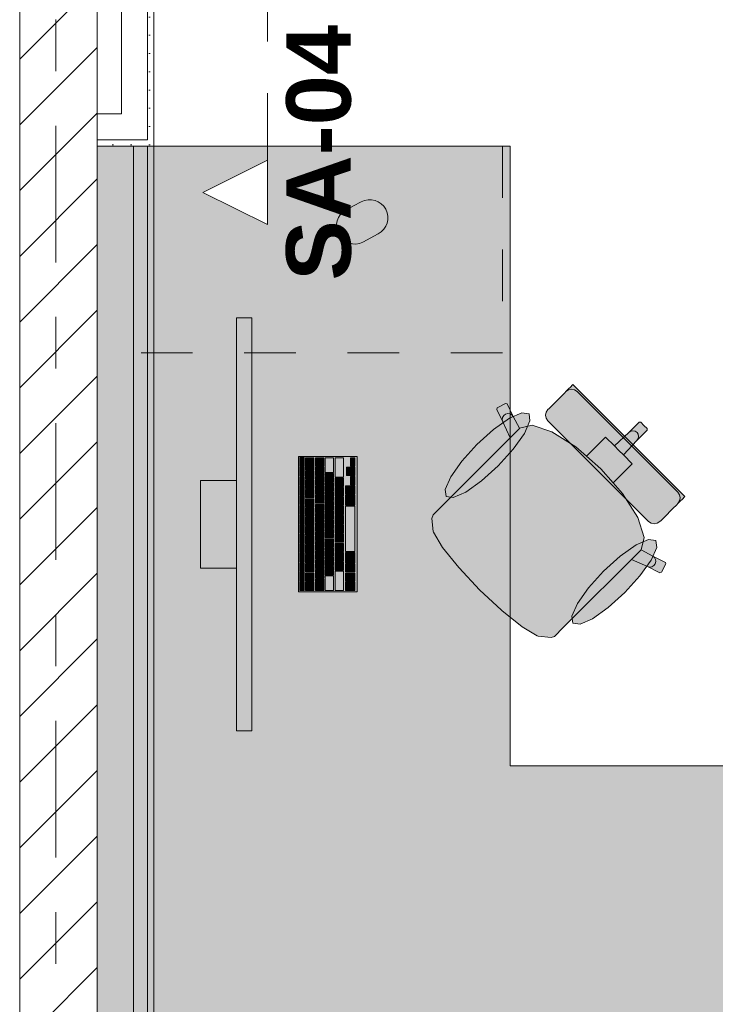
# Model space of a CAD drawing. Header units: metres. Extents: x -3.6 to 84.5, y -11 to 16.8.
# Tile 305 of 389: x 43.7 to 45, y 11 to 12.9. Entities that reach past the tile are written whole.
import ezdxf

# ---------------------------------------------------------------- set-up
doc = ezdxf.new("R2010")
doc.units = ezdxf.units.M
doc.header["$MEASUREMENT"] = 0
for name, pattern in [('Schnittlinie', [0.3, 0.15, -0.075, 0, -0.075]), ('Strichlinie doppelt', [0.546806, 0.264583, -0.105833, 0.070556, -0.105833]), ('Strichlinie eng', [0.115, 0.075, -0.04]), ('Wipeout_Contour', [1, 0, -1])]:
    doc.linetypes.add(name, pattern=pattern)
for name, color, linetype in [('203 - Marker.Schnitt - Ausbaudetail SA', 7, 'Continuous'), ('451 - Universal.Achsen Raster', 7, 'Continuous'), ('605 - Struktur.Wand Innen', 7, 'Continuous'), ('701 - Einrichtung.Möbel', 7, 'Continuous'), ('Neubau_606 - Struktur.Wand Innen Ausbau', 7, 'Continuous'), ('Neubau_653 - Abdeckung.TB Verkofferung', 7, 'Continuous')]:
    doc.layers.add(name, color=color, linetype=linetype)
doc.styles.add('ERSTELLTER_STIL_1', font='txt')
pattern_1 = [(45, (0, 0), (-0.01767767, 0.01767767), [0, -0.025])]

msp = doc.modelspace()

# ---------------------------------------------------------------- hatches: boundary and pattern name
at = {"layer": '701 - Einrichtung.Möbel', "linetype": 'Continuous', "lineweight": 0, "true_color": 0x3a3a3a}
for points in [[(43.81, 10.69), (46.01, 10.69), (46.01, 11.49), (44.61, 11.49), (44.61, 12.69), (43.81, 12.69)], [(44.3066, 12.5741), (44.2916, 12.5661, 0.994302), (44.3245, 12.5043), (44.3545, 12.5203, 1), (44.3216, 12.5821)], [(44.1099, 11.5578), (44.1099, 12.3578), (44.0799, 12.3578), (44.0799, 11.5578)], [(44.683, 12.1582), (44.7806, 12.0606), (44.8398, 12.1197), (44.7313, 12.2282), (44.726, 12.2229), (44.7236, 12.2205), (44.7181, 12.215), (44.7156, 12.2125), (44.7085, 12.2054), (44.6911, 12.188), (44.6853, 12.1822), (44.6829, 12.1798), (44.6796, 12.1749), (44.6785, 12.169), (44.6797, 12.1632)], [(44.497, 12.0123), (44.4775, 11.9928), (44.4608, 11.9761), (44.4585, 11.9691), (44.4608, 11.9439), (44.4614, 11.9424), (44.4792, 11.913), (44.5107, 11.8739), (44.5112, 11.8733), (44.5509, 11.8309), (44.8691, 12.1491), (44.8629, 12.1553), (44.8597, 12.1552), (44.8398, 12.1353), (44.812, 12.1093), (44.7949, 12.1265), (44.7787, 12.1104), (44.7579, 12.0895), (44.7374, 12.1074), (44.6906, 12.137), (44.6523, 12.1497), (44.6284, 12.1436), (44.6161, 12.1663), (44.604, 12.1907), (44.6011, 12.1916), (44.5849, 12.1831), (44.5839, 12.1801), (44.5959, 12.1558), (44.6097, 12.1251)], [(44.5456, 12.1122), (44.5164, 12.0799), (44.4948, 12.0494), (44.4841, 12.0252), (44.4859, 12.0112), (44.4999, 12.0094), (44.5241, 12.0201), (44.5546, 12.0417), (44.5869, 12.0709), (44.6161, 12.1032), (44.6377, 12.1338), (44.6484, 12.1579), (44.6466, 12.1719), (44.6326, 12.1737), (44.6085, 12.163), (44.5779, 12.1414)], [(44.7323, 11.7769), (44.8451, 11.8897), (44.8758, 11.8759), (44.9001, 11.8639), (44.9031, 11.8649), (44.9116, 11.881), (44.9107, 11.884), (44.8863, 11.896), (44.8636, 11.9084), (44.8697, 11.9323), (44.857, 11.9706), (44.8274, 12.0174), (44.8095, 12.0378), (44.8304, 12.0587), (44.8465, 12.0749), (44.8294, 12.092), (44.8553, 12.1198), (44.8752, 12.1397), (44.8753, 12.1429), (44.8691, 12.1491), (44.5509, 11.8309), (44.5933, 11.7911), (44.5939, 11.7907), (44.633, 11.7592), (44.6624, 11.7414), (44.664, 11.7408), (44.6891, 11.7384), (44.6961, 11.7407), (44.7128, 11.7575)], [(44.8782, 11.963), (44.8832, 11.9596), (44.889, 11.9585), (44.8949, 11.9596), (44.8998, 11.9629), (44.9023, 11.9653), (44.908, 11.9711), (44.9254, 11.9885), (44.9326, 11.9956), (44.935, 11.9981), (44.9405, 12.0036), (44.9429, 12.006), (44.9482, 12.0113), (44.8398, 12.1197), (44.7806, 12.0606)], [(44.3139, 11.8268), (44.3139, 12.0888), (44.1999, 12.0888), (44.1999, 11.8268)], [(44.2109, 12.0783), (44.2109, 12.0866), (44.2107, 12.0868), (44.2031, 12.0868), (44.2029, 12.0866), (44.2029, 12.07), (44.2031, 12.0698), (44.2107, 12.0698), (44.2109, 12.07)], [(44.2299, 12.0748), (44.2299, 12.0861), (44.2297, 12.0863), (44.2141, 12.0863), (44.2139, 12.0861), (44.2139, 12.0635), (44.2141, 12.0633), (44.2297, 12.0633), (44.2299, 12.0635)], [(44.2489, 12.0783), (44.2489, 12.0861), (44.2487, 12.0863), (44.2331, 12.0863), (44.2329, 12.0861), (44.2329, 12.0705), (44.2331, 12.0703), (44.2487, 12.0703), (44.2489, 12.0705)], [(44.2679, 12.0721), (44.2679, 12.0861), (44.2677, 12.0863), (44.2521, 12.0863), (44.2519, 12.0861), (44.2519, 12.058), (44.2521, 12.0578), (44.2677, 12.0578), (44.2679, 12.058)], [(44.2869, 12.0676), (44.2869, 12.0861), (44.2867, 12.0863), (44.2711, 12.0863), (44.2709, 12.0861), (44.2709, 12.049), (44.2711, 12.0488), (44.2867, 12.0488), (44.2869, 12.049)], [(44.3089, 12.0783), (44.3089, 12.0861), (44.3087, 12.0863), (44.3011, 12.0863), (44.3009, 12.0861), (44.3009, 12.0705), (44.3011, 12.0703), (44.3087, 12.0703), (44.3089, 12.0705)], [(44.2109, 12.0598), (44.2109, 12.0681), (44.2107, 12.0683), (44.2031, 12.0683), (44.2029, 12.0681), (44.2029, 12.0515), (44.2031, 12.0513), (44.2107, 12.0513), (44.2109, 12.0515)], [(44.2299, 12.0533), (44.2299, 12.0611), (44.2297, 12.0613), (44.2141, 12.0613), (44.2139, 12.0611), (44.2139, 12.0455), (44.2141, 12.0453), (44.2297, 12.0453), (44.2299, 12.0455)], [(44.2489, 12.0603), (44.2489, 12.0681), (44.2487, 12.0683), (44.2331, 12.0683), (44.2329, 12.0681), (44.2329, 12.0525), (44.2331, 12.0523), (44.2487, 12.0523), (44.2489, 12.0525)], [(44.2679, 12.0478), (44.2679, 12.0556), (44.2677, 12.0558), (44.2521, 12.0558), (44.2519, 12.0556), (44.2519, 12.04), (44.2521, 12.0398), (44.2677, 12.0398), (44.2679, 12.04)], [(44.3009, 12.0603), (44.3009, 12.0681), (44.3007, 12.0683), (44.2931, 12.0683), (44.2929, 12.0681), (44.2929, 12.0525), (44.2931, 12.0523), (44.3007, 12.0523), (44.3009, 12.0525)], [(44.3089, 12.0603), (44.3089, 12.0681), (44.3087, 12.0683), (44.3011, 12.0683), (44.3009, 12.0681), (44.3009, 12.0525), (44.3011, 12.0523), (44.3087, 12.0523), (44.3089, 12.0525)], [(44.0799, 12.0428), (44.0099, 12.0428), (44.0099, 11.8728), (44.0799, 11.8728)], [(44.2109, 12.0413), (44.2109, 12.0496), (44.2107, 12.0498), (44.2031, 12.0498), (44.2029, 12.0496), (44.2029, 12.033), (44.2031, 12.0328), (44.2107, 12.0328), (44.2109, 12.033)], [(44.2299, 12.0353), (44.2299, 12.0431), (44.2297, 12.0433), (44.2141, 12.0433), (44.2139, 12.0431), (44.2139, 12.0275), (44.2141, 12.0273), (44.2297, 12.0273), (44.2299, 12.0275)], [(44.2489, 12.0423), (44.2489, 12.0501), (44.2487, 12.0503), (44.2331, 12.0503), (44.2329, 12.0501), (44.2329, 12.0345), (44.2331, 12.0343), (44.2487, 12.0343), (44.2489, 12.0345)], [(44.2489, 12.0243), (44.2489, 12.0321), (44.2487, 12.0323), (44.2331, 12.0323), (44.2329, 12.0321), (44.2329, 12.0165), (44.2331, 12.0163), (44.2487, 12.0163), (44.2489, 12.0165)], [(44.2679, 12.0298), (44.2679, 12.0376), (44.2677, 12.0378), (44.2521, 12.0378), (44.2519, 12.0376), (44.2519, 12.022), (44.2521, 12.0218), (44.2677, 12.0218), (44.2679, 12.022)], [(44.2869, 12.0388), (44.2869, 12.0466), (44.2867, 12.0468), (44.2711, 12.0468), (44.2709, 12.0466), (44.2709, 12.031), (44.2711, 12.0308), (44.2867, 12.0308), (44.2869, 12.031)], [(44.3089, 12.0243), (44.3089, 12.0321), (44.3087, 12.0323), (44.2911, 12.0323), (44.2909, 12.0321), (44.2909, 12.0165), (44.2911, 12.0163), (44.3087, 12.0163), (44.3089, 12.0165)], [(44.3089, 12.0423), (44.3089, 12.0501), (44.3087, 12.0503), (44.3011, 12.0503), (44.3009, 12.0501), (44.3009, 12.0345), (44.3011, 12.0343), (44.3087, 12.0343), (44.3089, 12.0345)], [(44.2109, 12.0228), (44.2109, 12.0311), (44.2107, 12.0313), (44.2031, 12.0313), (44.2029, 12.0311), (44.2029, 12.0145), (44.2031, 12.0143), (44.2107, 12.0143), (44.2109, 12.0145)], [(44.2109, 12.0043), (44.2109, 12.0126), (44.2107, 12.0128), (44.2031, 12.0128), (44.2029, 12.0126), (44.2029, 11.996), (44.2031, 11.9958), (44.2107, 11.9958), (44.2109, 11.996)], [(44.2299, 12.0173), (44.2299, 12.0251), (44.2297, 12.0253), (44.2141, 12.0253), (44.2139, 12.0251), (44.2139, 12.0095), (44.2141, 12.0093), (44.2297, 12.0093), (44.2299, 12.0095)], [(44.2489, 12.0063), (44.2489, 12.0141), (44.2487, 12.0143), (44.2331, 12.0143), (44.2329, 12.0141), (44.2329, 11.9985), (44.2331, 11.9983), (44.2487, 11.9983), (44.2489, 11.9985)], [(44.2679, 12.0118), (44.2679, 12.0196), (44.2677, 12.0198), (44.2521, 12.0198), (44.2519, 12.0196), (44.2519, 12.004), (44.2521, 12.0038), (44.2677, 12.0038), (44.2679, 12.004)], [(44.2869, 12.0208), (44.2869, 12.0286), (44.2867, 12.0288), (44.2711, 12.0288), (44.2709, 12.0286), (44.2709, 12.013), (44.2711, 12.0128), (44.2867, 12.0128), (44.2869, 12.013)], [(44.3089, 12.0046), (44.3089, 12.0141), (44.3087, 12.0143), (44.2911, 12.0143), (44.2909, 12.0141), (44.2909, 11.995), (44.2911, 11.9948), (44.3087, 11.9948), (44.3089, 11.995)], [(44.2109, 11.9858), (44.2109, 11.9941), (44.2107, 11.9943), (44.2031, 11.9943), (44.2029, 11.9941), (44.2029, 11.9775), (44.2031, 11.9773), (44.2107, 11.9773), (44.2109, 11.9775)], [(44.2299, 11.9993), (44.2299, 12.0071), (44.2297, 12.0073), (44.2141, 12.0073), (44.2139, 12.0071), (44.2139, 11.9915), (44.2141, 11.9913), (44.2297, 11.9913), (44.2299, 11.9915)], [(44.2489, 11.9883), (44.2489, 11.9961), (44.2487, 11.9963), (44.2331, 11.9963), (44.2329, 11.9961), (44.2329, 11.9805), (44.2331, 11.9803), (44.2487, 11.9803), (44.2489, 11.9805)], [(44.2679, 11.9938), (44.2679, 12.0016), (44.2677, 12.0018), (44.2521, 12.0018), (44.2519, 12.0016), (44.2519, 11.986), (44.2521, 11.9858), (44.2677, 11.9858), (44.2679, 11.986)], [(44.2869, 12.0028), (44.2869, 12.0106), (44.2867, 12.0108), (44.2711, 12.0108), (44.2709, 12.0106), (44.2709, 11.995), (44.2711, 11.9948), (44.2867, 11.9948), (44.2869, 11.995)], [(44.2109, 11.9673), (44.2109, 11.9756), (44.2107, 11.9758), (44.2031, 11.9758), (44.2029, 11.9756), (44.2029, 11.959), (44.2031, 11.9588), (44.2107, 11.9588), (44.2109, 11.959)], [(44.2299, 11.9813), (44.2299, 11.9891), (44.2297, 11.9893), (44.2141, 11.9893), (44.2139, 11.9891), (44.2139, 11.9735), (44.2141, 11.9733), (44.2297, 11.9733), (44.2299, 11.9735)], [(44.2489, 11.9703), (44.2489, 11.9781), (44.2487, 11.9783), (44.2331, 11.9783), (44.2329, 11.9781), (44.2329, 11.9625), (44.2331, 11.9623), (44.2487, 11.9623), (44.2489, 11.9625)], [(44.2679, 11.9758), (44.2679, 11.9836), (44.2677, 11.9838), (44.2521, 11.9838), (44.2519, 11.9836), (44.2519, 11.968), (44.2521, 11.9678), (44.2677, 11.9678), (44.2679, 11.968)], [(44.2869, 11.9848), (44.2869, 11.9926), (44.2867, 11.9928), (44.2711, 11.9928), (44.2709, 11.9926), (44.2709, 11.977), (44.2711, 11.9768), (44.2867, 11.9768), (44.2869, 11.977)], [(44.2869, 11.9668), (44.2869, 11.9746), (44.2867, 11.9748), (44.2711, 11.9748), (44.2709, 11.9746), (44.2709, 11.959), (44.2711, 11.9588), (44.2867, 11.9588), (44.2869, 11.959)], [(44.3089, 11.9488), (44.3089, 11.9926), (44.3087, 11.9928), (44.2911, 11.9928), (44.2909, 11.9926), (44.2909, 11.905), (44.2911, 11.9048), (44.3087, 11.9048), (44.3089, 11.905)], [(44.2109, 11.9488), (44.2109, 11.9571), (44.2107, 11.9573), (44.2031, 11.9573), (44.2029, 11.9571), (44.2029, 11.9405), (44.2031, 11.9403), (44.2107, 11.9403), (44.2109, 11.9405)], [(44.2299, 11.9633), (44.2299, 11.9711), (44.2297, 11.9713), (44.2141, 11.9713), (44.2139, 11.9711), (44.2139, 11.9555), (44.2141, 11.9553), (44.2297, 11.9553), (44.2299, 11.9555)], [(44.2489, 11.9523), (44.2489, 11.9601), (44.2487, 11.9603), (44.2331, 11.9603), (44.2329, 11.9601), (44.2329, 11.9445), (44.2331, 11.9443), (44.2487, 11.9443), (44.2489, 11.9445)], [(44.2679, 11.9578), (44.2679, 11.9656), (44.2677, 11.9658), (44.2521, 11.9658), (44.2519, 11.9656), (44.2519, 11.95), (44.2521, 11.9498), (44.2677, 11.9498), (44.2679, 11.95)], [(44.2869, 11.9488), (44.2869, 11.9566), (44.2867, 11.9568), (44.2711, 11.9568), (44.2709, 11.9566), (44.2709, 11.941), (44.2711, 11.9408), (44.2867, 11.9408), (44.2869, 11.941)], [(44.2109, 11.9303), (44.2109, 11.9386), (44.2107, 11.9388), (44.2031, 11.9388), (44.2029, 11.9386), (44.2029, 11.922), (44.2031, 11.9218), (44.2107, 11.9218), (44.2109, 11.922)], [(44.2299, 11.9453), (44.2299, 11.9531), (44.2297, 11.9533), (44.2141, 11.9533), (44.2139, 11.9531), (44.2139, 11.9375), (44.2141, 11.9373), (44.2297, 11.9373), (44.2299, 11.9375)], [(44.2489, 11.9343), (44.2489, 11.9421), (44.2487, 11.9423), (44.2331, 11.9423), (44.2329, 11.9421), (44.2329, 11.9265), (44.2331, 11.9263), (44.2487, 11.9263), (44.2489, 11.9265)], [(44.2679, 11.9398), (44.2679, 11.9476), (44.2677, 11.9478), (44.2521, 11.9478), (44.2519, 11.9476), (44.2519, 11.932), (44.2521, 11.9318), (44.2677, 11.9318), (44.2679, 11.932)], [(44.2869, 11.9308), (44.2869, 11.9386), (44.2867, 11.9388), (44.2711, 11.9388), (44.2709, 11.9386), (44.2709, 11.923), (44.2711, 11.9228), (44.2867, 11.9228), (44.2869, 11.923)], [(44.2109, 11.9118), (44.2109, 11.9201), (44.2107, 11.9203), (44.2031, 11.9203), (44.2029, 11.9201), (44.2029, 11.9035), (44.2031, 11.9033), (44.2107, 11.9033), (44.2109, 11.9035)], [(44.2299, 11.9273), (44.2299, 11.9351), (44.2297, 11.9353), (44.2141, 11.9353), (44.2139, 11.9351), (44.2139, 11.9195), (44.2141, 11.9193), (44.2297, 11.9193), (44.2299, 11.9195)], [(44.2489, 11.9163), (44.2489, 11.9241), (44.2487, 11.9243), (44.2331, 11.9243), (44.2329, 11.9241), (44.2329, 11.9085), (44.2331, 11.9083), (44.2487, 11.9083), (44.2489, 11.9085)], [(44.2679, 11.9218), (44.2679, 11.9296), (44.2677, 11.9298), (44.2521, 11.9298), (44.2519, 11.9296), (44.2519, 11.914), (44.2521, 11.9138), (44.2677, 11.9138), (44.2679, 11.914)], [(44.2869, 11.9128), (44.2869, 11.9206), (44.2867, 11.9208), (44.2711, 11.9208), (44.2709, 11.9206), (44.2709, 11.905), (44.2711, 11.9048), (44.2867, 11.9048), (44.2869, 11.905)], [(44.8323, 11.8256), (44.8614, 11.8579), (44.883, 11.8885), (44.8938, 11.9126), (44.892, 11.9266), (44.8779, 11.9284), (44.8538, 11.9177), (44.8233, 11.8961), (44.7909, 11.8669), (44.7618, 11.8346), (44.7402, 11.804), (44.7294, 11.7799), (44.7312, 11.7659), (44.7453, 11.7641), (44.7694, 11.7748), (44.7999, 11.7964)], [(44.2109, 11.8933), (44.2109, 11.9016), (44.2107, 11.9018), (44.2031, 11.9018), (44.2029, 11.9016), (44.2029, 11.885), (44.2031, 11.8848), (44.2107, 11.8848), (44.2109, 11.885)], [(44.2299, 11.9093), (44.2299, 11.9171), (44.2297, 11.9173), (44.2141, 11.9173), (44.2139, 11.9171), (44.2139, 11.9015), (44.2141, 11.9013), (44.2297, 11.9013), (44.2299, 11.9015)], [(44.2299, 11.8913), (44.2299, 11.8991), (44.2297, 11.8993), (44.2141, 11.8993), (44.2139, 11.8991), (44.2139, 11.8835), (44.2141, 11.8833), (44.2297, 11.8833), (44.2299, 11.8835)], [(44.2489, 11.8983), (44.2489, 11.9061), (44.2487, 11.9063), (44.2331, 11.9063), (44.2329, 11.9061), (44.2329, 11.8905), (44.2331, 11.8903), (44.2487, 11.8903), (44.2489, 11.8905)], [(44.2679, 11.9038), (44.2679, 11.9116), (44.2677, 11.9118), (44.2521, 11.9118), (44.2519, 11.9116), (44.2519, 11.896), (44.2521, 11.8958), (44.2677, 11.8958), (44.2679, 11.896)], [(44.2869, 11.8948), (44.2869, 11.9026), (44.2867, 11.9028), (44.2711, 11.9028), (44.2709, 11.9026), (44.2709, 11.887), (44.2711, 11.8868), (44.2867, 11.8868), (44.2869, 11.887)], [(44.3089, 11.8931), (44.3089, 11.9026), (44.3087, 11.9028), (44.2911, 11.9028), (44.2909, 11.9026), (44.2909, 11.8835), (44.2911, 11.8833), (44.3087, 11.8833), (44.3089, 11.8835)], [(44.2109, 11.8748), (44.2109, 11.8831), (44.2107, 11.8833), (44.2031, 11.8833), (44.2029, 11.8831), (44.2029, 11.8665), (44.2031, 11.8663), (44.2107, 11.8663), (44.2109, 11.8665)], [(44.2299, 11.8733), (44.2299, 11.8811), (44.2297, 11.8813), (44.2141, 11.8813), (44.2139, 11.8811), (44.2139, 11.8655), (44.2141, 11.8653), (44.2297, 11.8653), (44.2299, 11.8655)], [(44.2489, 11.8803), (44.2489, 11.8881), (44.2487, 11.8883), (44.2331, 11.8883), (44.2329, 11.8881), (44.2329, 11.8725), (44.2331, 11.8723), (44.2487, 11.8723), (44.2489, 11.8725)], [(44.2679, 11.8858), (44.2679, 11.8936), (44.2677, 11.8938), (44.2521, 11.8938), (44.2519, 11.8936), (44.2519, 11.878), (44.2521, 11.8778), (44.2677, 11.8778), (44.2679, 11.878)], [(44.2869, 11.8768), (44.2869, 11.8846), (44.2867, 11.8848), (44.2711, 11.8848), (44.2709, 11.8846), (44.2709, 11.869), (44.2711, 11.8688), (44.2867, 11.8688), (44.2869, 11.869)], [(44.3089, 11.8733), (44.3089, 11.8811), (44.3087, 11.8813), (44.2911, 11.8813), (44.2909, 11.8811), (44.2909, 11.8655), (44.2911, 11.8653), (44.3087, 11.8653), (44.3089, 11.8655)], [(44.2109, 11.8563), (44.2109, 11.8646), (44.2107, 11.8648), (44.2031, 11.8648), (44.2029, 11.8646), (44.2029, 11.848), (44.2031, 11.8478), (44.2107, 11.8478), (44.2109, 11.848)], [(44.2299, 11.8553), (44.2299, 11.8631), (44.2297, 11.8633), (44.2141, 11.8633), (44.2139, 11.8631), (44.2139, 11.8475), (44.2141, 11.8473), (44.2297, 11.8473), (44.2299, 11.8475)], [(44.2489, 11.8623), (44.2489, 11.8701), (44.2487, 11.8703), (44.2331, 11.8703), (44.2329, 11.8701), (44.2329, 11.8545), (44.2331, 11.8543), (44.2487, 11.8543), (44.2489, 11.8545)], [(44.2679, 11.8678), (44.2679, 11.8756), (44.2677, 11.8758), (44.2521, 11.8758), (44.2519, 11.8756), (44.2519, 11.86), (44.2521, 11.8598), (44.2677, 11.8598), (44.2679, 11.86)], [(44.2869, 11.8481), (44.2869, 11.8666), (44.2867, 11.8668), (44.2711, 11.8668), (44.2709, 11.8666), (44.2709, 11.8295), (44.2711, 11.8293), (44.2867, 11.8293), (44.2869, 11.8295)], [(44.3089, 11.8553), (44.3089, 11.8631), (44.3087, 11.8633), (44.2911, 11.8633), (44.2909, 11.8631), (44.2909, 11.8475), (44.2911, 11.8473), (44.3087, 11.8473), (44.3089, 11.8475)], [(44.2109, 11.8378), (44.2109, 11.8461), (44.2107, 11.8463), (44.2031, 11.8463), (44.2029, 11.8461), (44.2029, 11.8295), (44.2031, 11.8293), (44.2107, 11.8293), (44.2109, 11.8295)], [(44.2299, 11.8373), (44.2299, 11.8451), (44.2297, 11.8453), (44.2141, 11.8453), (44.2139, 11.8451), (44.2139, 11.8295), (44.2141, 11.8293), (44.2297, 11.8293), (44.2299, 11.8295)], [(44.2489, 11.8408), (44.2489, 11.8521), (44.2487, 11.8523), (44.2331, 11.8523), (44.2329, 11.8521), (44.2329, 11.8295), (44.2331, 11.8293), (44.2487, 11.8293), (44.2489, 11.8295)], [(44.2679, 11.8436), (44.2679, 11.8576), (44.2677, 11.8578), (44.2521, 11.8578), (44.2519, 11.8576), (44.2519, 11.8295), (44.2521, 11.8293), (44.2677, 11.8293), (44.2679, 11.8295)], [(44.3089, 11.8373), (44.3089, 11.8451), (44.3087, 11.8453), (44.2911, 11.8453), (44.2909, 11.8451), (44.2909, 11.8295), (44.2911, 11.8293), (44.3087, 11.8293), (44.3089, 11.8295)]]:
    msp.add_hatch(color=250, dxfattribs=at).paths.add_polyline_path(points)
at = {"layer": 'Neubau_606 - Struktur.Wand Innen Ausbau', "linetype": 'Continuous', "lineweight": 0, "true_color": 0x000000}
h = msp.add_hatch(dxfattribs=at)
h.set_pattern_fill('Gips_0001', color=18, style=0, pattern_type=2)
h.set_pattern_definition(pattern_1)
h.paths.add_polyline_path([(43.92, 12.7025), (43.92, 13.445), (43.9075, 13.445), (43.9075, 12.7025)])
h = msp.add_hatch(dxfattribs=at)
h.set_pattern_fill('Gips_0001', color=18, style=0, pattern_type=2)
h.set_pattern_definition(pattern_1)
h.paths.add_polyline_path([(43.9075, 12.69), (43.92, 12.69), (43.9075, 12.7025)])
h = msp.add_hatch(dxfattribs=at)
h.set_pattern_fill('Gips_0001', color=18, style=0, pattern_type=2)
h.set_pattern_definition(pattern_1)
h.paths.add_polyline_path([(43.9075, 12.7025), (43.92, 12.69), (43.92, 12.7025)])
at = {"layer": 'Neubau_653 - Abdeckung.TB Verkofferung', "linetype": 'Continuous', "lineweight": 0, "true_color": 0x000000}
h = msp.add_hatch(dxfattribs=at)
h.set_pattern_fill('Gips_0001', color=18, style=0, pattern_type=2)
h.set_pattern_definition(pattern_1)
h.paths.add_polyline_path([(43.92, 8.6495), (43.92, 12.69), (43.9075, 12.69), (43.9075, 8.6495)])

# ---------------------------------------------------------------- linework, layer by layer
at = {"layer": '203 - Marker.Schnitt - Ausbaudetail SA', "color": 7, "linetype": 'Schnittlinie', "lineweight": 13}
msp.add_line((44.1397, 14.1425), (44.1397, 12.663), dxfattribs=at)
at = {"layer": '701 - Einrichtung.Möbel', "color": 7, "linetype": 'Strichlinie eng', "lineweight": 5, "true_color": 0xebebeb}
for p, q in [((44.595, 12.69), (44.595, 12.29)), ((44.595, 12.29), (43.81, 12.29))]:
    msp.add_line(p, q, dxfattribs=at)
at = {"layer": '701 - Einrichtung.Möbel', "color": 7, "linetype": 'Continuous', "lineweight": 5, "true_color": 0xebebeb}
for p, q in [((44.7236, 12.2205), (44.726, 12.2229)), ((44.726, 12.2229), (44.7313, 12.2282)), ((44.7313, 12.2282), (44.8398, 12.1197)), ((44.6911, 12.188), (44.7085, 12.2054)), ((44.7085, 12.2054), (44.7156, 12.2125)), ((44.7156, 12.2125), (44.7181, 12.215)), ((44.7181, 12.215), (44.7236, 12.2205)), ((44.7231, 12.2183), (44.7181, 12.215)), ((44.7289, 12.2194), (44.7231, 12.2183)), ((44.7347, 12.2182), (44.7289, 12.2194)), ((44.7397, 12.2149), (44.7347, 12.2182)), ((44.8373, 12.1173), (44.7397, 12.2149)), ((44.5849, 12.1831), (44.6011, 12.1916)), ((44.6011, 12.1916), (44.604, 12.1907)), ((44.604, 12.1907), (44.6161, 12.1663)), ((44.6853, 12.1822), (44.6911, 12.188)), ((44.5839, 12.1801), (44.5849, 12.1831)), ((44.5959, 12.1558), (44.5839, 12.1801)), ((44.5954, 12.1643), (44.5976, 12.1681)), ((44.5976, 12.1681), (44.6011, 12.1709)), ((44.6011, 12.1709), (44.6053, 12.1722)), ((44.6053, 12.1722), (44.6097, 12.1718)), ((44.6097, 12.1718), (44.6134, 12.1697)), ((44.6134, 12.1697), (44.6161, 12.1663)), ((44.6161, 12.1663), (44.6284, 12.1436)), ((44.6785, 12.169), (44.6796, 12.1749)), ((44.6797, 12.1632), (44.6785, 12.169)), ((44.6796, 12.1749), (44.6829, 12.1798)), ((44.6829, 12.1798), (44.6853, 12.1822)), ((44.5948, 12.16), (44.5954, 12.1643)), ((44.5959, 12.1558), (44.5948, 12.16)), ((44.6097, 12.1251), (44.5959, 12.1558)), ((44.6284, 12.1436), (44.6523, 12.1497)), ((44.6523, 12.1497), (44.6906, 12.137)), ((44.683, 12.1582), (44.6797, 12.1632)), ((44.7806, 12.0606), (44.683, 12.1582)), ((44.8398, 12.1353), (44.8597, 12.1552)), ((44.8597, 12.1552), (44.8629, 12.1553)), ((44.8629, 12.1553), (44.8691, 12.1491)), ((44.8753, 12.1429), (44.8691, 12.1491)), ((44.6282, 12.1435), (44.6097, 12.1251)), ((44.6282, 12.1435), (44.6284, 12.1436)), ((44.6906, 12.137), (44.7374, 12.1074)), ((44.812, 12.1093), (44.8398, 12.1353)), ((44.8398, 12.1353), (44.8435, 12.1378)), ((44.8435, 12.1378), (44.8478, 12.1388)), ((44.8478, 12.1388), (44.8521, 12.138)), ((44.8521, 12.138), (44.8557, 12.1356)), ((44.8553, 12.1198), (44.8752, 12.1397)), ((44.858, 12.1321), (44.8557, 12.1356)), ((44.8578, 12.1235), (44.8588, 12.1278)), ((44.8588, 12.1278), (44.858, 12.1321)), ((44.8752, 12.1397), (44.8753, 12.1429)), ((44.497, 12.0123), (44.6097, 12.1251)), ((44.7579, 12.0895), (44.7787, 12.1104)), ((44.7787, 12.1104), (44.7949, 12.1265)), ((44.7949, 12.1265), (44.812, 12.1093)), ((44.812, 12.1093), (44.8207, 12.1007)), ((44.8294, 12.092), (44.8553, 12.1198)), ((44.8373, 12.1173), (44.9349, 12.0197)), ((44.9482, 12.0113), (44.8398, 12.1197)), ((44.8553, 12.1198), (44.8578, 12.1235)), ((44.7374, 12.1074), (44.7579, 12.0895)), ((44.7579, 12.0895), (44.7854, 12.0654)), ((44.8294, 12.092), (44.8207, 12.1007)), ((44.8465, 12.0749), (44.8294, 12.092)), ((44.8304, 12.0587), (44.8465, 12.0749)), ((44.7806, 12.0606), (44.8782, 11.963)), ((44.8095, 12.0378), (44.7854, 12.0654)), ((44.8095, 12.0378), (44.8304, 12.0587)), ((44.8274, 12.0174), (44.8095, 12.0378)), ((44.857, 11.9706), (44.8274, 12.0174)), ((44.9349, 12.0197), (44.9383, 12.0147)), ((44.9383, 12.0147), (44.9395, 12.0089)), ((44.4775, 11.9928), (44.497, 12.0123)), ((44.9254, 11.9885), (44.9326, 11.9956)), ((44.9326, 11.9956), (44.935, 11.9981)), ((44.935, 11.9981), (44.9405, 12.0036)), ((44.9383, 12.003), (44.935, 11.9981)), ((44.9395, 12.0089), (44.9383, 12.003)), ((44.9405, 12.0036), (44.9429, 12.006)), ((44.9429, 12.006), (44.9482, 12.0113)), ((44.4585, 11.9691), (44.4608, 11.9761)), ((44.4608, 11.9761), (44.4775, 11.9928)), ((44.908, 11.9711), (44.9254, 11.9885)), ((44.4608, 11.9439), (44.4585, 11.9691)), ((44.8697, 11.9323), (44.857, 11.9706)), ((44.8782, 11.963), (44.8832, 11.9596)), ((44.8832, 11.9596), (44.889, 11.9585)), ((44.889, 11.9585), (44.8949, 11.9596)), ((44.8949, 11.9596), (44.8998, 11.9629)), ((44.8998, 11.9629), (44.9023, 11.9653)), ((44.9023, 11.9653), (44.908, 11.9711)), ((44.4614, 11.9424), (44.4608, 11.9439)), ((44.4792, 11.913), (44.4614, 11.9424)), ((44.8636, 11.9084), (44.8697, 11.9323)), ((44.5107, 11.8739), (44.4792, 11.913)), ((44.8635, 11.9082), (44.8451, 11.8897)), ((44.8635, 11.9082), (44.8636, 11.9084)), ((44.8863, 11.896), (44.8636, 11.9084)), ((44.7323, 11.7769), (44.8451, 11.8897)), ((44.8451, 11.8897), (44.8758, 11.8759)), ((44.8897, 11.8934), (44.8863, 11.896)), ((44.9107, 11.884), (44.8863, 11.896)), ((44.8882, 11.8776), (44.8909, 11.8811)), ((44.8918, 11.8897), (44.8897, 11.8934)), ((44.8909, 11.8811), (44.8922, 11.8853)), ((44.8922, 11.8853), (44.8918, 11.8897)), ((44.9031, 11.8649), (44.9116, 11.881)), ((44.9116, 11.881), (44.9107, 11.884)), ((44.5112, 11.8733), (44.5107, 11.8739)), ((44.5509, 11.8309), (44.5112, 11.8733)), ((44.8758, 11.8759), (44.88, 11.8748)), ((44.8758, 11.8759), (44.9001, 11.8639)), ((44.88, 11.8748), (44.8843, 11.8754)), ((44.8843, 11.8754), (44.8882, 11.8776)), ((44.9001, 11.8639), (44.9031, 11.8649)), ((44.5509, 11.8309), (44.5933, 11.7911)), ((44.5933, 11.7911), (44.5939, 11.7907)), ((44.5939, 11.7907), (44.633, 11.7592)), ((44.7128, 11.7575), (44.7323, 11.7769)), ((44.633, 11.7592), (44.6624, 11.7414)), ((44.6961, 11.7407), (44.7128, 11.7575)), ((44.6624, 11.7414), (44.664, 11.7408)), ((44.664, 11.7408), (44.6891, 11.7384)), ((44.6891, 11.7384), (44.6961, 11.7407))]:
    msp.add_line(p, q, dxfattribs=at)
at = {"layer": '701 - Einrichtung.Möbel', "color": 7, "linetype": 'Continuous', "lineweight": 5, "true_color": 0xebebeb, "flags": 128}
for points in [[(43.81, 10.69), (43.81, 12.69), (44.61, 12.69), (44.61, 11.49), (46.01, 11.49), (46.01, 10.69)], [(44.1099, 11.5578), (44.1099, 12.3578), (44.0799, 12.3578), (44.0799, 11.5578)], [(44.5456, 12.1122), (44.5779, 12.1414), (44.6085, 12.163), (44.6326, 12.1737), (44.6466, 12.1719), (44.6484, 12.1579), (44.6377, 12.1338), (44.6161, 12.1032), (44.5869, 12.0709), (44.5546, 12.0417), (44.5241, 12.0201), (44.4999, 12.0094), (44.4859, 12.0112), (44.4841, 12.0252), (44.4948, 12.0494), (44.5164, 12.0799)], [(44.3139, 11.8268), (44.3139, 12.0888), (44.1999, 12.0888), (44.1999, 11.8268)], [(44.2109, 12.0783), (44.2109, 12.0866), (44.2107, 12.0868), (44.2031, 12.0868), (44.2029, 12.0866), (44.2029, 12.07), (44.2031, 12.0698), (44.2107, 12.0698), (44.2109, 12.07)], [(44.2299, 12.0748), (44.2299, 12.0861), (44.2297, 12.0863), (44.2141, 12.0863), (44.2139, 12.0861), (44.2139, 12.0635), (44.2141, 12.0633), (44.2297, 12.0633), (44.2299, 12.0635)], [(44.2489, 12.0783), (44.2489, 12.0861), (44.2487, 12.0863), (44.2331, 12.0863), (44.2329, 12.0861), (44.2329, 12.0705), (44.2331, 12.0703), (44.2487, 12.0703), (44.2489, 12.0705)], [(44.2679, 12.0721), (44.2679, 12.0861), (44.2677, 12.0863), (44.2521, 12.0863), (44.2519, 12.0861), (44.2519, 12.058), (44.2521, 12.0578), (44.2677, 12.0578), (44.2679, 12.058)], [(44.2869, 12.0676), (44.2869, 12.0861), (44.2867, 12.0863), (44.2711, 12.0863), (44.2709, 12.0861), (44.2709, 12.049), (44.2711, 12.0488), (44.2867, 12.0488), (44.2869, 12.049)], [(44.3089, 12.0783), (44.3089, 12.0861), (44.3087, 12.0863), (44.3011, 12.0863), (44.3009, 12.0861), (44.3009, 12.0705), (44.3011, 12.0703), (44.3087, 12.0703), (44.3089, 12.0705)], [(44.2109, 12.0598), (44.2109, 12.0681), (44.2107, 12.0683), (44.2031, 12.0683), (44.2029, 12.0681), (44.2029, 12.0515), (44.2031, 12.0513), (44.2107, 12.0513), (44.2109, 12.0515)], [(44.2299, 12.0533), (44.2299, 12.0611), (44.2297, 12.0613), (44.2141, 12.0613), (44.2139, 12.0611), (44.2139, 12.0455), (44.2141, 12.0453), (44.2297, 12.0453), (44.2299, 12.0455)], [(44.2489, 12.0603), (44.2489, 12.0681), (44.2487, 12.0683), (44.2331, 12.0683), (44.2329, 12.0681), (44.2329, 12.0525), (44.2331, 12.0523), (44.2487, 12.0523), (44.2489, 12.0525)], [(44.2679, 12.0478), (44.2679, 12.0556), (44.2677, 12.0558), (44.2521, 12.0558), (44.2519, 12.0556), (44.2519, 12.04), (44.2521, 12.0398), (44.2677, 12.0398), (44.2679, 12.04)], [(44.3009, 12.0603), (44.3009, 12.0681), (44.3007, 12.0683), (44.2931, 12.0683), (44.2929, 12.0681), (44.2929, 12.0525), (44.2931, 12.0523), (44.3007, 12.0523), (44.3009, 12.0525)], [(44.3089, 12.0603), (44.3089, 12.0681), (44.3087, 12.0683), (44.3011, 12.0683), (44.3009, 12.0681), (44.3009, 12.0525), (44.3011, 12.0523), (44.3087, 12.0523), (44.3089, 12.0525)], [(44.0799, 12.0428), (44.0099, 12.0428), (44.0099, 11.8728), (44.0799, 11.8728)], [(44.2109, 12.0413), (44.2109, 12.0496), (44.2107, 12.0498), (44.2031, 12.0498), (44.2029, 12.0496), (44.2029, 12.033), (44.2031, 12.0328), (44.2107, 12.0328), (44.2109, 12.033)], [(44.2299, 12.0353), (44.2299, 12.0431), (44.2297, 12.0433), (44.2141, 12.0433), (44.2139, 12.0431), (44.2139, 12.0275), (44.2141, 12.0273), (44.2297, 12.0273), (44.2299, 12.0275)], [(44.2489, 12.0423), (44.2489, 12.0501), (44.2487, 12.0503), (44.2331, 12.0503), (44.2329, 12.0501), (44.2329, 12.0345), (44.2331, 12.0343), (44.2487, 12.0343), (44.2489, 12.0345)], [(44.2489, 12.0243), (44.2489, 12.0321), (44.2487, 12.0323), (44.2331, 12.0323), (44.2329, 12.0321), (44.2329, 12.0165), (44.2331, 12.0163), (44.2487, 12.0163), (44.2489, 12.0165)], [(44.2679, 12.0298), (44.2679, 12.0376), (44.2677, 12.0378), (44.2521, 12.0378), (44.2519, 12.0376), (44.2519, 12.022), (44.2521, 12.0218), (44.2677, 12.0218), (44.2679, 12.022)], [(44.2869, 12.0388), (44.2869, 12.0466), (44.2867, 12.0468), (44.2711, 12.0468), (44.2709, 12.0466), (44.2709, 12.031), (44.2711, 12.0308), (44.2867, 12.0308), (44.2869, 12.031)], [(44.3089, 12.0243), (44.3089, 12.0321), (44.3087, 12.0323), (44.2911, 12.0323), (44.2909, 12.0321), (44.2909, 12.0165), (44.2911, 12.0163), (44.3087, 12.0163), (44.3089, 12.0165)], [(44.3089, 12.0423), (44.3089, 12.0501), (44.3087, 12.0503), (44.3011, 12.0503), (44.3009, 12.0501), (44.3009, 12.0345), (44.3011, 12.0343), (44.3087, 12.0343), (44.3089, 12.0345)], [(44.2109, 12.0228), (44.2109, 12.0311), (44.2107, 12.0313), (44.2031, 12.0313), (44.2029, 12.0311), (44.2029, 12.0145), (44.2031, 12.0143), (44.2107, 12.0143), (44.2109, 12.0145)], [(44.2109, 12.0043), (44.2109, 12.0126), (44.2107, 12.0128), (44.2031, 12.0128), (44.2029, 12.0126), (44.2029, 11.996), (44.2031, 11.9958), (44.2107, 11.9958), (44.2109, 11.996)], [(44.2299, 12.0173), (44.2299, 12.0251), (44.2297, 12.0253), (44.2141, 12.0253), (44.2139, 12.0251), (44.2139, 12.0095), (44.2141, 12.0093), (44.2297, 12.0093), (44.2299, 12.0095)], [(44.2489, 12.0063), (44.2489, 12.0141), (44.2487, 12.0143), (44.2331, 12.0143), (44.2329, 12.0141), (44.2329, 11.9985), (44.2331, 11.9983), (44.2487, 11.9983), (44.2489, 11.9985)], [(44.2679, 12.0118), (44.2679, 12.0196), (44.2677, 12.0198), (44.2521, 12.0198), (44.2519, 12.0196), (44.2519, 12.004), (44.2521, 12.0038), (44.2677, 12.0038), (44.2679, 12.004)], [(44.2869, 12.0208), (44.2869, 12.0286), (44.2867, 12.0288), (44.2711, 12.0288), (44.2709, 12.0286), (44.2709, 12.013), (44.2711, 12.0128), (44.2867, 12.0128), (44.2869, 12.013)], [(44.3089, 12.0046), (44.3089, 12.0141), (44.3087, 12.0143), (44.2911, 12.0143), (44.2909, 12.0141), (44.2909, 11.995), (44.2911, 11.9948), (44.3087, 11.9948), (44.3089, 11.995)], [(44.2109, 11.9858), (44.2109, 11.9941), (44.2107, 11.9943), (44.2031, 11.9943), (44.2029, 11.9941), (44.2029, 11.9775), (44.2031, 11.9773), (44.2107, 11.9773), (44.2109, 11.9775)], [(44.2299, 11.9993), (44.2299, 12.0071), (44.2297, 12.0073), (44.2141, 12.0073), (44.2139, 12.0071), (44.2139, 11.9915), (44.2141, 11.9913), (44.2297, 11.9913), (44.2299, 11.9915)], [(44.2489, 11.9883), (44.2489, 11.9961), (44.2487, 11.9963), (44.2331, 11.9963), (44.2329, 11.9961), (44.2329, 11.9805), (44.2331, 11.9803), (44.2487, 11.9803), (44.2489, 11.9805)], [(44.2679, 11.9938), (44.2679, 12.0016), (44.2677, 12.0018), (44.2521, 12.0018), (44.2519, 12.0016), (44.2519, 11.986), (44.2521, 11.9858), (44.2677, 11.9858), (44.2679, 11.986)], [(44.2869, 12.0028), (44.2869, 12.0106), (44.2867, 12.0108), (44.2711, 12.0108), (44.2709, 12.0106), (44.2709, 11.995), (44.2711, 11.9948), (44.2867, 11.9948), (44.2869, 11.995)], [(44.2109, 11.9673), (44.2109, 11.9756), (44.2107, 11.9758), (44.2031, 11.9758), (44.2029, 11.9756), (44.2029, 11.959), (44.2031, 11.9588), (44.2107, 11.9588), (44.2109, 11.959)], [(44.2299, 11.9813), (44.2299, 11.9891), (44.2297, 11.9893), (44.2141, 11.9893), (44.2139, 11.9891), (44.2139, 11.9735), (44.2141, 11.9733), (44.2297, 11.9733), (44.2299, 11.9735)], [(44.2489, 11.9703), (44.2489, 11.9781), (44.2487, 11.9783), (44.2331, 11.9783), (44.2329, 11.9781), (44.2329, 11.9625), (44.2331, 11.9623), (44.2487, 11.9623), (44.2489, 11.9625)], [(44.2679, 11.9758), (44.2679, 11.9836), (44.2677, 11.9838), (44.2521, 11.9838), (44.2519, 11.9836), (44.2519, 11.968), (44.2521, 11.9678), (44.2677, 11.9678), (44.2679, 11.968)], [(44.2869, 11.9848), (44.2869, 11.9926), (44.2867, 11.9928), (44.2711, 11.9928), (44.2709, 11.9926), (44.2709, 11.977), (44.2711, 11.9768), (44.2867, 11.9768), (44.2869, 11.977)], [(44.2869, 11.9668), (44.2869, 11.9746), (44.2867, 11.9748), (44.2711, 11.9748), (44.2709, 11.9746), (44.2709, 11.959), (44.2711, 11.9588), (44.2867, 11.9588), (44.2869, 11.959)], [(44.3089, 11.9488), (44.3089, 11.9926), (44.3087, 11.9928), (44.2911, 11.9928), (44.2909, 11.9926), (44.2909, 11.905), (44.2911, 11.9048), (44.3087, 11.9048), (44.3089, 11.905)], [(44.2109, 11.9488), (44.2109, 11.9571), (44.2107, 11.9573), (44.2031, 11.9573), (44.2029, 11.9571), (44.2029, 11.9405), (44.2031, 11.9403), (44.2107, 11.9403), (44.2109, 11.9405)], [(44.2299, 11.9633), (44.2299, 11.9711), (44.2297, 11.9713), (44.2141, 11.9713), (44.2139, 11.9711), (44.2139, 11.9555), (44.2141, 11.9553), (44.2297, 11.9553), (44.2299, 11.9555)], [(44.2489, 11.9523), (44.2489, 11.9601), (44.2487, 11.9603), (44.2331, 11.9603), (44.2329, 11.9601), (44.2329, 11.9445), (44.2331, 11.9443), (44.2487, 11.9443), (44.2489, 11.9445)], [(44.2679, 11.9578), (44.2679, 11.9656), (44.2677, 11.9658), (44.2521, 11.9658), (44.2519, 11.9656), (44.2519, 11.95), (44.2521, 11.9498), (44.2677, 11.9498), (44.2679, 11.95)], [(44.2869, 11.9488), (44.2869, 11.9566), (44.2867, 11.9568), (44.2711, 11.9568), (44.2709, 11.9566), (44.2709, 11.941), (44.2711, 11.9408), (44.2867, 11.9408), (44.2869, 11.941)], [(44.2109, 11.9303), (44.2109, 11.9386), (44.2107, 11.9388), (44.2031, 11.9388), (44.2029, 11.9386), (44.2029, 11.922), (44.2031, 11.9218), (44.2107, 11.9218), (44.2109, 11.922)], [(44.2299, 11.9453), (44.2299, 11.9531), (44.2297, 11.9533), (44.2141, 11.9533), (44.2139, 11.9531), (44.2139, 11.9375), (44.2141, 11.9373), (44.2297, 11.9373), (44.2299, 11.9375)], [(44.2489, 11.9343), (44.2489, 11.9421), (44.2487, 11.9423), (44.2331, 11.9423), (44.2329, 11.9421), (44.2329, 11.9265), (44.2331, 11.9263), (44.2487, 11.9263), (44.2489, 11.9265)], [(44.2679, 11.9398), (44.2679, 11.9476), (44.2677, 11.9478), (44.2521, 11.9478), (44.2519, 11.9476), (44.2519, 11.932), (44.2521, 11.9318), (44.2677, 11.9318), (44.2679, 11.932)], [(44.2869, 11.9308), (44.2869, 11.9386), (44.2867, 11.9388), (44.2711, 11.9388), (44.2709, 11.9386), (44.2709, 11.923), (44.2711, 11.9228), (44.2867, 11.9228), (44.2869, 11.923)], [(44.2109, 11.9118), (44.2109, 11.9201), (44.2107, 11.9203), (44.2031, 11.9203), (44.2029, 11.9201), (44.2029, 11.9035), (44.2031, 11.9033), (44.2107, 11.9033), (44.2109, 11.9035)], [(44.2299, 11.9273), (44.2299, 11.9351), (44.2297, 11.9353), (44.2141, 11.9353), (44.2139, 11.9351), (44.2139, 11.9195), (44.2141, 11.9193), (44.2297, 11.9193), (44.2299, 11.9195)], [(44.2489, 11.9163), (44.2489, 11.9241), (44.2487, 11.9243), (44.2331, 11.9243), (44.2329, 11.9241), (44.2329, 11.9085), (44.2331, 11.9083), (44.2487, 11.9083), (44.2489, 11.9085)], [(44.2679, 11.9218), (44.2679, 11.9296), (44.2677, 11.9298), (44.2521, 11.9298), (44.2519, 11.9296), (44.2519, 11.914), (44.2521, 11.9138), (44.2677, 11.9138), (44.2679, 11.914)], [(44.2869, 11.9128), (44.2869, 11.9206), (44.2867, 11.9208), (44.2711, 11.9208), (44.2709, 11.9206), (44.2709, 11.905), (44.2711, 11.9048), (44.2867, 11.9048), (44.2869, 11.905)], [(44.8323, 11.8256), (44.8614, 11.8579), (44.883, 11.8885), (44.8938, 11.9126), (44.892, 11.9266), (44.8779, 11.9284), (44.8538, 11.9177), (44.8233, 11.8961), (44.7909, 11.8669), (44.7618, 11.8346), (44.7402, 11.804), (44.7294, 11.7799), (44.7312, 11.7659), (44.7453, 11.7641), (44.7694, 11.7748), (44.7999, 11.7964)], [(44.2109, 11.8933), (44.2109, 11.9016), (44.2107, 11.9018), (44.2031, 11.9018), (44.2029, 11.9016), (44.2029, 11.885), (44.2031, 11.8848), (44.2107, 11.8848), (44.2109, 11.885)], [(44.2299, 11.9093), (44.2299, 11.9171), (44.2297, 11.9173), (44.2141, 11.9173), (44.2139, 11.9171), (44.2139, 11.9015), (44.2141, 11.9013), (44.2297, 11.9013), (44.2299, 11.9015)], [(44.2299, 11.8913), (44.2299, 11.8991), (44.2297, 11.8993), (44.2141, 11.8993), (44.2139, 11.8991), (44.2139, 11.8835), (44.2141, 11.8833), (44.2297, 11.8833), (44.2299, 11.8835)], [(44.2489, 11.8983), (44.2489, 11.9061), (44.2487, 11.9063), (44.2331, 11.9063), (44.2329, 11.9061), (44.2329, 11.8905), (44.2331, 11.8903), (44.2487, 11.8903), (44.2489, 11.8905)], [(44.2679, 11.9038), (44.2679, 11.9116), (44.2677, 11.9118), (44.2521, 11.9118), (44.2519, 11.9116), (44.2519, 11.896), (44.2521, 11.8958), (44.2677, 11.8958), (44.2679, 11.896)], [(44.2869, 11.8948), (44.2869, 11.9026), (44.2867, 11.9028), (44.2711, 11.9028), (44.2709, 11.9026), (44.2709, 11.887), (44.2711, 11.8868), (44.2867, 11.8868), (44.2869, 11.887)], [(44.3089, 11.8931), (44.3089, 11.9026), (44.3087, 11.9028), (44.2911, 11.9028), (44.2909, 11.9026), (44.2909, 11.8835), (44.2911, 11.8833), (44.3087, 11.8833), (44.3089, 11.8835)], [(44.2109, 11.8748), (44.2109, 11.8831), (44.2107, 11.8833), (44.2031, 11.8833), (44.2029, 11.8831), (44.2029, 11.8665), (44.2031, 11.8663), (44.2107, 11.8663), (44.2109, 11.8665)], [(44.2299, 11.8733), (44.2299, 11.8811), (44.2297, 11.8813), (44.2141, 11.8813), (44.2139, 11.8811), (44.2139, 11.8655), (44.2141, 11.8653), (44.2297, 11.8653), (44.2299, 11.8655)], [(44.2489, 11.8803), (44.2489, 11.8881), (44.2487, 11.8883), (44.2331, 11.8883), (44.2329, 11.8881), (44.2329, 11.8725), (44.2331, 11.8723), (44.2487, 11.8723), (44.2489, 11.8725)], [(44.2679, 11.8858), (44.2679, 11.8936), (44.2677, 11.8938), (44.2521, 11.8938), (44.2519, 11.8936), (44.2519, 11.878), (44.2521, 11.8778), (44.2677, 11.8778), (44.2679, 11.878)], [(44.2869, 11.8768), (44.2869, 11.8846), (44.2867, 11.8848), (44.2711, 11.8848), (44.2709, 11.8846), (44.2709, 11.869), (44.2711, 11.8688), (44.2867, 11.8688), (44.2869, 11.869)], [(44.3089, 11.8733), (44.3089, 11.8811), (44.3087, 11.8813), (44.2911, 11.8813), (44.2909, 11.8811), (44.2909, 11.8655), (44.2911, 11.8653), (44.3087, 11.8653), (44.3089, 11.8655)], [(44.2109, 11.8563), (44.2109, 11.8646), (44.2107, 11.8648), (44.2031, 11.8648), (44.2029, 11.8646), (44.2029, 11.848), (44.2031, 11.8478), (44.2107, 11.8478), (44.2109, 11.848)], [(44.2299, 11.8553), (44.2299, 11.8631), (44.2297, 11.8633), (44.2141, 11.8633), (44.2139, 11.8631), (44.2139, 11.8475), (44.2141, 11.8473), (44.2297, 11.8473), (44.2299, 11.8475)], [(44.2489, 11.8623), (44.2489, 11.8701), (44.2487, 11.8703), (44.2331, 11.8703), (44.2329, 11.8701), (44.2329, 11.8545), (44.2331, 11.8543), (44.2487, 11.8543), (44.2489, 11.8545)], [(44.2679, 11.8678), (44.2679, 11.8756), (44.2677, 11.8758), (44.2521, 11.8758), (44.2519, 11.8756), (44.2519, 11.86), (44.2521, 11.8598), (44.2677, 11.8598), (44.2679, 11.86)], [(44.2869, 11.8481), (44.2869, 11.8666), (44.2867, 11.8668), (44.2711, 11.8668), (44.2709, 11.8666), (44.2709, 11.8295), (44.2711, 11.8293), (44.2867, 11.8293), (44.2869, 11.8295)], [(44.3089, 11.8553), (44.3089, 11.8631), (44.3087, 11.8633), (44.2911, 11.8633), (44.2909, 11.8631), (44.2909, 11.8475), (44.2911, 11.8473), (44.3087, 11.8473), (44.3089, 11.8475)], [(44.2109, 11.8378), (44.2109, 11.8461), (44.2107, 11.8463), (44.2031, 11.8463), (44.2029, 11.8461), (44.2029, 11.8295), (44.2031, 11.8293), (44.2107, 11.8293), (44.2109, 11.8295)], [(44.2299, 11.8373), (44.2299, 11.8451), (44.2297, 11.8453), (44.2141, 11.8453), (44.2139, 11.8451), (44.2139, 11.8295), (44.2141, 11.8293), (44.2297, 11.8293), (44.2299, 11.8295)], [(44.2489, 11.8408), (44.2489, 11.8521), (44.2487, 11.8523), (44.2331, 11.8523), (44.2329, 11.8521), (44.2329, 11.8295), (44.2331, 11.8293), (44.2487, 11.8293), (44.2489, 11.8295)], [(44.2679, 11.8436), (44.2679, 11.8576), (44.2677, 11.8578), (44.2521, 11.8578), (44.2519, 11.8576), (44.2519, 11.8295), (44.2521, 11.8293), (44.2677, 11.8293), (44.2679, 11.8295)], [(44.3089, 11.8373), (44.3089, 11.8451), (44.3087, 11.8453), (44.2911, 11.8453), (44.2909, 11.8451), (44.2909, 11.8295), (44.2911, 11.8293), (44.3087, 11.8293), (44.3089, 11.8295)]]:
    msp.add_lwpolyline(points, close=True, dxfattribs=at)
msp.add_lwpolyline([(44.3066, 12.5741), (44.2916, 12.5661, 0.994302), (44.3245, 12.5043), (44.3545, 12.5203, 1), (44.3216, 12.5821)], format="xyb", close=True, dxfattribs=at)
at = {"layer": 'Neubau_606 - Struktur.Wand Innen Ausbau', "color": 1, "linetype": 'Continuous', "lineweight": 5}
for p, q in [((43.9075, 12.7525), (43.9075, 13.445)), ((43.9075, 12.7025), (43.9075, 12.7525)), ((43.8575, 12.7025), (43.9075, 12.7025)), ((43.8575, 12.7025), (43.9075, 12.7025))]:
    msp.add_line(p, q, dxfattribs=at)
at = {"layer": 'Neubau_606 - Struktur.Wand Innen Ausbau', "color": 1, "linetype": 'Continuous', "lineweight": 5, "flags": 128}
for points in [[(43.92, 12.69), (43.92, 13.445)], [(43.8575, 12.99), (43.8575, 12.7525)], [(43.92, 12.69), (43.9075, 12.69)]]:
    msp.add_lwpolyline(points, dxfattribs=at)
at = {"layer": 'Neubau_653 - Abdeckung.TB Verkofferung', "color": 1, "linetype": 'Continuous', "lineweight": 5}
for p, q in [((43.8805, 12.69), (43.8805, 8.6495)), ((43.9075, 12.69), (43.9075, 8.6495)), ((43.92, 12.69), (43.92, 8.6495))]:
    msp.add_line(p, q, dxfattribs=at)
at = {"layer": 'Neubau_653 - Abdeckung.TB Verkofferung', "color": 1, "linetype": 'Continuous', "lineweight": 9}
msp.add_line((43.92, 8.6495), (43.92, 12.69), dxfattribs=at)
at = {"layer": 'Neubau_653 - Abdeckung.TB Verkofferung', "color": 1, "linetype": 'Continuous', "lineweight": 5, "flags": 128}
msp.add_lwpolyline([(43.92, 12.69), (43.9075, 12.69), (43.8805, 12.69)], dxfattribs=at)

# ---------------------------------------------------------------- texts
at = {"layer": '203 - Marker.Schnitt - Ausbaudetail SA', "color": 7, "lineweight": 13, "insert": (44.303, 12.9246), "char_height": 0.125, "attachment_point": 9, "rotation": 90, "style": 'ERSTELLTER_STIL_1'}
msp.add_mtext('\\A1;{\\pqr;\\pt0;\\fArial|b1|i0|c0|p38;SA-04}', dxfattribs=at)

# ---------------------------------------------------------------- next in the draw order: wipeouts: each hides what was drawn before it
at = {"color": 254, "linetype": 'Wipeout_Contour', "lineweight": 0, "ltscale": 137.112686}
msp.add_wipeout([(44.1397, 12.538), (44.1397, 12.663), (44.0147, 12.6005)], dxfattribs=at).dxf.layer = '203 - Marker.Schnitt - Ausbaudetail SA'
at = {"color": 254, "linetype": 'Wipeout_Contour', "lineweight": 0, "ltscale": 181.323652}
msp.add_wipeout([(43.66, 13), (43.66, 10.75), (43.81, 10.75), (43.81, 13)], dxfattribs=at).dxf.layer = '605 - Struktur.Wand Innen'

# ---------------------------------------------------------------- next in the draw order: hatches: boundary and pattern name
at = {"layer": '605 - Struktur.Wand Innen', "linetype": 'Continuous', "lineweight": 0, "true_color": 0x000000}
h = msp.add_hatch(dxfattribs=at)
h.set_pattern_fill('MW_Ziegel_0001', color=18, style=0, pattern_type=2)
h.set_pattern_definition([(45, (0, 0), (-0.0636396, 0.0636396), [])])
h.paths.add_polyline_path([(43.66, 13), (43.66, 10.75), (43.81, 10.75), (43.81, 13)])
at = {"layer": 'Neubau_606 - Struktur.Wand Innen Ausbau', "linetype": 'Continuous', "lineweight": 0, "true_color": 0x000000}
h = msp.add_hatch(dxfattribs=at)
h.set_pattern_fill('Gips_0001', color=18, style=0, pattern_type=2)
h.set_pattern_definition(pattern_1)
h.paths.add_polyline_path([(43.9075, 12.7025), (43.81, 12.7025), (43.81, 12.69), (43.9075, 12.69)])

# ---------------------------------------------------------------- next in the draw order: linework, layer by layer
at = {"layer": '203 - Marker.Schnitt - Ausbaudetail SA', "color": 7, "linetype": 'Continuous', "lineweight": 13, "flags": 128}
msp.add_lwpolyline([(44.1397, 12.538), (44.1397, 12.663), (44.0147, 12.6005)], close=True, dxfattribs=at)
at = {"layer": '451 - Universal.Achsen Raster', "color": 160, "linetype": 'Strichlinie doppelt', "lineweight": 9, "true_color": 0x3232ff}
msp.add_line((43.73, -10.585), (43.73, 16.355), dxfattribs=at)
at = {"layer": '605 - Struktur.Wand Innen', "color": 7, "linetype": 'Continuous', "lineweight": 18, "flags": 128}
for points in [[(43.66, 13), (43.66, 10.75)], [(43.81, 10.75), (43.81, 13)]]:
    msp.add_lwpolyline(points, dxfattribs=at)
at = {"layer": 'Neubau_606 - Struktur.Wand Innen Ausbau', "color": 1, "linetype": 'Continuous', "lineweight": 5}
msp.add_line((43.81, 12.7025), (43.8575, 12.7025), dxfattribs=at)
at = {"layer": 'Neubau_606 - Struktur.Wand Innen Ausbau', "color": 1, "linetype": 'Continuous', "lineweight": 5, "flags": 128}
for points in [[(43.8575, 12.7525), (43.81, 12.7525)], [(43.81, 12.7025), (43.81, 12.7525)], [(43.81, 12.69), (43.81, 12.7025)], [(43.81, 12.69), (43.9075, 12.69)]]:
    msp.add_lwpolyline(points, dxfattribs=at)
at = {"layer": 'Neubau_653 - Abdeckung.TB Verkofferung', "color": 1, "linetype": 'Continuous', "lineweight": 9}
for p in [(43.81, 8.6495), (43.92, 12.69)]:
    msp.add_line(p, (43.81, 12.69), dxfattribs=at)

doc.saveas('drawing.dxf')
